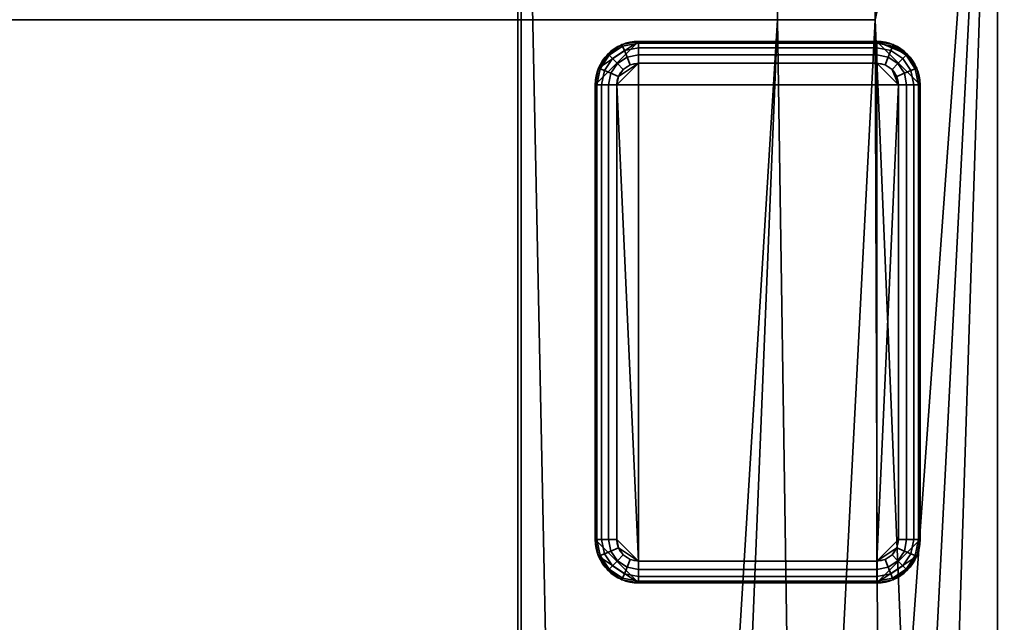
# Model space of a CAD drawing. Header units: millimetres. Extents: x -503 to 6703, y -110 to 249.
# Tile 589 of 656: x 1823 to 1869, y 175 to 203. Entities that reach past the tile are written whole.
import ezdxf

# ---------------------------------------------------------------- set-up
doc = ezdxf.new("R2010")
doc.units = ezdxf.units.MM
doc.layers.add('151', color=7, linetype='Continuous', true_color=0xffffff)

# ---------------------------------------------------------------- blocks, each defined once
blk = doc.blocks.new('UG_SURFACE_002')
at = {"layer": '151', "color": 252, "linetype": 'Continuous', "lineweight": 35}
for points in [[(2052.5, -9.3, 2212.25), (2052.5, 230.4, 2212.25), (947.5, 230.4, 2212.25), (947.5, -9.3, 2212.25)], [(1097.5, -9.3, 2062.25), (1097.5, 230.4, 2062.25), (1902.5, 230.4, 2062.25), (1902.5, -9.3, 2062.25)]]:
    blk.add_3dface(points, dxfattribs=at)
blk = doc.blocks.new('UG_SURFACE_169')
at = {"layer": '151', "color": 7, "linetype": 'Continuous', "lineweight": 35}
for points in [[(1846.65, 11.15, 2003.9), (1846.65, 229.15, 2003.9), (1153.35, 229.15, 2003.9), (1153.35, 11.15, 2003.9)], [(1153.5, 11.15, 2003.75), (1153.5, 229.15, 2003.75), (1846.5, 229.15, 2003.75), (1846.5, 11.15, 2003.75)], [(1846.5, 11.15, 2003.75), (1846.5, 229.15, 2003.75), (1846.65, 229.15, 2003.9), (1846.65, 11.15, 2003.9)]]:
    blk.add_3dface(points, dxfattribs=at)
blk = doc.blocks.new('UG_SURFACE_170')
at = {"layer": '151', "color": 41, "linetype": 'Continuous', "lineweight": 35}
for points in [[(1131.35, 67.5, 2025.9), (1868.65, 67.5, 2025.9), (1868.65, 229.15, 2025.9), (1131.35, 229.15, 2025.9)], [(1863, 229.15, 2020.25), (1863, 203.3, 2020.25), (1137, 203.3, 2020.25), (1137, 229.15, 2020.25)], [(1858.5, 203.3, 2015.75), (1858.5, 229.15, 2015.75), (1141.5, 229.15, 2015.75), (1141.5, 203.3, 2015.75)], [(1846.65, 229.15, 2003.9), (1846.65, 11.15, 2003.9), (1153.35, 11.15, 2003.9), (1153.35, 229.15, 2003.9)], [(1851, 19.5, 2008.25), (1846.65, 229.15, 2003.9), (1858.5, 229.15, 2015.75), (1858.5, 203.3, 2015.75)], [(1851, 19.5, 2008.25), (1851, 11.15, 2008.25), (1846.65, 11.15, 2003.9), (1846.65, 229.15, 2003.9)], [(1863, 203.3, 2020.25), (1863, 229.15, 2020.25), (1868.65, 229.15, 2025.9), (1868.65, 67.5, 2025.9)], [(1863, 203.3, 2020.25), (1858.5, 203.3, 2015.75), (1141.5, 203.3, 2015.75), (1137, 203.3, 2020.25)], [(1853.5, 19.5, 2010.75), (1851, 19.5, 2008.25), (1858.5, 203.3, 2015.75), (1860.5, 71, 2017.75)], [(1863.5, 71, 2020.75), (1860.5, 71, 2017.75), (1858.5, 203.3, 2015.75), (1863, 203.3, 2020.25)], [(1863.5, 71, 2020.75), (1863, 203.3, 2020.25), (1868.65, 67.5, 2025.9)]]:
    blk.add_3dface(points, dxfattribs=at)
blk = doc.blocks.new('UG_SURFACE_177')
at = {"layer": '151', "color": 7, "linetype": 'Continuous', "lineweight": 35}
for points in [[(1846.5, 11.15, -5.75), (1846.5, 229.15, -5.75), (1846.65, 229.15, -5.75), (1846.65, 11.15, -5.75)], [(1846.65, 11.15, 2003.9), (1846.65, 229.15, 2003.9), (1846.5, 229.15, 2003.75), (1846.5, 11.15, 2003.75)], [(1846.5, 11.15, 2003.75), (1846.5, 229.15, 2003.75), (1846.5, 229.15, -5.75), (1846.5, 11.15, -5.75)], [(1846.65, 11.15, -5.75), (1846.65, 229.15, -5.75), (1846.65, 229.15, 2003.9), (1846.65, 11.15, 2003.9)]]:
    blk.add_3dface(points, dxfattribs=at)
blk = doc.blocks.new('UG_SURFACE_180')
at = {"layer": '151', "color": 253, "linetype": 'Continuous', "lineweight": 35}
for points in [[(1850.227, 201.065, -5.75), (1850.075, 200.3, -5.75), (1852.075, 202.3, -5.75)], [(1850.075, 200.3, -5.75), (1850.075, 179.3, -5.75), (1852.075, 177.3, -5.75), (1852.075, 202.3, -5.75)], [(1852.075, 202.3, -5.75), (1851.31, 202.148, -5.75), (1850.661, 201.714, -5.75), (1850.227, 201.065, -5.75)], [(1851.31, 202.148, -5.75), (1851.31, 202.148, -6.75), (1850.661, 201.714, -6.75), (1850.661, 201.714, -5.75)], [(1851.339, 202.077, -7.133), (1850.715, 201.66, -7.133), (1850.661, 201.714, -6.75), (1851.31, 202.148, -6.75)], [(1851.422, 201.877, -7.457), (1850.868, 201.507, -7.457), (1850.715, 201.66, -7.133), (1851.339, 202.077, -7.133)], [(1852.075, 202.3, -5.75), (1852.075, 202.3, -6.75), (1851.31, 202.148, -6.75), (1851.31, 202.148, -5.75)], [(1852.075, 202.224, -7.133), (1851.339, 202.077, -7.133), (1851.31, 202.148, -6.75), (1852.075, 202.3, -6.75)], [(1852.075, 202.007, -7.457), (1851.422, 201.877, -7.457), (1851.339, 202.077, -7.133), (1852.075, 202.224, -7.133)], [(1852.075, 201.683, -7.674), (1851.546, 201.577, -7.674), (1851.422, 201.877, -7.457), (1852.075, 202.007, -7.457)], [(1863.075, 202.3, -6.75), (1852.075, 202.3, -6.75), (1852.075, 202.3, -5.75), (1863.075, 202.3, -5.75)], [(1852.075, 177.3, -5.75), (1863.075, 177.3, -5.75), (1863.075, 202.3, -5.75), (1852.075, 202.3, -5.75)], [(1852.075, 202.3, -6.75), (1863.075, 202.3, -6.75), (1863.075, 202.224, -7.133), (1852.075, 202.224, -7.133)], [(1852.075, 202.224, -7.133), (1863.075, 202.224, -7.133), (1863.075, 202.007, -7.457), (1852.075, 202.007, -7.457)], [(1852.075, 202.007, -7.457), (1863.075, 202.007, -7.457), (1863.075, 201.683, -7.674), (1852.075, 201.683, -7.674)], [(1863.075, 202.3, -5.75), (1865.075, 200.3, -5.75), (1864.923, 201.065, -5.75), (1864.489, 201.714, -5.75)], [(1865.075, 179.3, -5.75), (1865.075, 200.3, -5.75), (1863.075, 202.3, -5.75), (1863.075, 177.3, -5.75)], [(1864.489, 201.714, -5.75), (1863.84, 202.148, -5.75), (1863.075, 202.3, -5.75)], [(1863.84, 202.148, -5.75), (1863.84, 202.148, -6.75), (1863.075, 202.3, -6.75), (1863.075, 202.3, -5.75)], [(1863.811, 202.077, -7.133), (1863.075, 202.224, -7.133), (1863.075, 202.3, -6.75), (1863.84, 202.148, -6.75)], [(1863.728, 201.877, -7.457), (1863.075, 202.007, -7.457), (1863.075, 202.224, -7.133), (1863.811, 202.077, -7.133)], [(1863.604, 201.577, -7.674), (1863.075, 201.683, -7.674), (1863.075, 202.007, -7.457), (1863.728, 201.877, -7.457)], [(1864.282, 201.507, -7.457), (1863.728, 201.877, -7.457), (1863.811, 202.077, -7.133), (1864.435, 201.66, -7.133)], [(1864.435, 201.66, -7.133), (1863.811, 202.077, -7.133), (1863.84, 202.148, -6.75), (1864.489, 201.714, -6.75)], [(1864.489, 201.714, -5.75), (1864.489, 201.714, -6.75), (1863.84, 202.148, -6.75), (1863.84, 202.148, -5.75)], [(1850.661, 201.714, -5.75), (1850.661, 201.714, -6.75), (1850.227, 201.065, -6.75), (1850.227, 201.065, -5.75)], [(1850.715, 201.66, -7.133), (1850.298, 201.036, -7.133), (1850.227, 201.065, -6.75), (1850.661, 201.714, -6.75)], [(1850.868, 201.507, -7.457), (1850.498, 200.953, -7.457), (1850.298, 201.036, -7.133), (1850.715, 201.66, -7.133)], [(1851.097, 201.278, -7.674), (1850.798, 200.829, -7.674), (1850.498, 200.953, -7.457), (1850.868, 201.507, -7.457)], [(1851.546, 201.577, -7.674), (1851.097, 201.278, -7.674), (1850.868, 201.507, -7.457), (1851.422, 201.877, -7.457)], [(1851.692, 201.224, -7.75), (1851.368, 201.007, -7.75), (1851.097, 201.278, -7.674), (1851.546, 201.577, -7.674)], [(1852.075, 201.3, -7.75), (1851.692, 201.224, -7.75), (1851.546, 201.577, -7.674), (1852.075, 201.683, -7.674)], [(1852.075, 201.683, -7.674), (1863.075, 201.683, -7.674), (1863.075, 201.3, -7.75), (1852.075, 201.3, -7.75)], [(1863.458, 201.224, -7.75), (1863.075, 201.3, -7.75), (1863.075, 201.683, -7.674), (1863.604, 201.577, -7.674)], [(1863.782, 201.007, -7.75), (1863.458, 201.224, -7.75), (1863.604, 201.577, -7.674), (1864.053, 201.278, -7.674)], [(1864.053, 201.278, -7.674), (1863.604, 201.577, -7.674), (1863.728, 201.877, -7.457), (1864.282, 201.507, -7.457)], [(1864.352, 200.829, -7.674), (1864.053, 201.278, -7.674), (1864.282, 201.507, -7.457), (1864.652, 200.953, -7.457)], [(1864.652, 200.953, -7.457), (1864.282, 201.507, -7.457), (1864.435, 201.66, -7.133), (1864.852, 201.036, -7.133)], [(1864.852, 201.036, -7.133), (1864.435, 201.66, -7.133), (1864.489, 201.714, -6.75), (1864.923, 201.065, -6.75)], [(1864.923, 201.065, -5.75), (1864.923, 201.065, -6.75), (1864.489, 201.714, -6.75), (1864.489, 201.714, -5.75)], [(1850.227, 201.065, -5.75), (1850.227, 201.065, -6.75), (1850.075, 200.3, -6.75), (1850.075, 200.3, -5.75)], [(1850.298, 201.036, -7.133), (1850.151, 200.3, -7.133), (1850.075, 200.3, -6.75), (1850.227, 201.065, -6.75)], [(1850.498, 200.953, -7.457), (1850.368, 200.3, -7.457), (1850.151, 200.3, -7.133), (1850.298, 201.036, -7.133)], [(1851.368, 201.007, -7.75), (1851.151, 200.683, -7.75), (1850.798, 200.829, -7.674), (1851.097, 201.278, -7.674)], [(1852.075, 201.3, -7.75), (1851.075, 200.3, -7.75), (1851.151, 200.683, -7.75)], [(1852.075, 201.3, -7.75), (1863.075, 201.3, -7.75), (1864.075, 200.3, -7.75), (1851.075, 200.3, -7.75)], [(1851.151, 200.683, -7.75), (1851.368, 201.007, -7.75), (1851.692, 201.224, -7.75), (1852.075, 201.3, -7.75)], [(1864.075, 200.3, -7.75), (1863.075, 201.3, -7.75), (1863.458, 201.224, -7.75), (1863.782, 201.007, -7.75)], [(1863.999, 200.683, -7.75), (1863.782, 201.007, -7.75), (1864.053, 201.278, -7.674), (1864.352, 200.829, -7.674)], [(1863.782, 201.007, -7.75), (1863.999, 200.683, -7.75), (1864.075, 200.3, -7.75)], [(1864.782, 200.3, -7.457), (1864.652, 200.953, -7.457), (1864.852, 201.036, -7.133), (1864.999, 200.3, -7.133)], [(1864.999, 200.3, -7.133), (1864.852, 201.036, -7.133), (1864.923, 201.065, -6.75), (1865.075, 200.3, -6.75)], [(1865.075, 200.3, -5.75), (1865.075, 200.3, -6.75), (1864.923, 201.065, -6.75), (1864.923, 201.065, -5.75)], [(1850.798, 200.829, -7.674), (1850.692, 200.3, -7.674), (1850.368, 200.3, -7.457), (1850.498, 200.953, -7.457)], [(1851.151, 200.683, -7.75), (1851.075, 200.3, -7.75), (1850.692, 200.3, -7.674), (1850.798, 200.829, -7.674)], [(1864.075, 200.3, -7.75), (1863.999, 200.683, -7.75), (1864.352, 200.829, -7.674), (1864.458, 200.3, -7.674)], [(1864.458, 200.3, -7.674), (1864.352, 200.829, -7.674), (1864.652, 200.953, -7.457), (1864.782, 200.3, -7.457)], [(1850.075, 200.3, -6.75), (1850.075, 179.3, -6.75), (1850.075, 179.3, -5.75), (1850.075, 200.3, -5.75)], [(1850.075, 179.3, -6.75), (1850.075, 200.3, -6.75), (1850.151, 200.3, -7.133), (1850.151, 179.3, -7.133)], [(1850.151, 179.3, -7.133), (1850.151, 200.3, -7.133), (1850.368, 200.3, -7.457), (1850.368, 179.3, -7.457)], [(1850.368, 179.3, -7.457), (1850.368, 200.3, -7.457), (1850.692, 200.3, -7.674), (1850.692, 179.3, -7.674)], [(1850.692, 179.3, -7.674), (1850.692, 200.3, -7.674), (1851.075, 200.3, -7.75), (1851.075, 179.3, -7.75)], [(1863.075, 178.3, -7.75), (1852.075, 178.3, -7.75), (1851.075, 200.3, -7.75), (1864.075, 200.3, -7.75)], [(1851.075, 179.3, -7.75), (1851.075, 200.3, -7.75), (1852.075, 178.3, -7.75)], [(1863.075, 178.3, -7.75), (1864.075, 200.3, -7.75), (1864.075, 179.3, -7.75)], [(1864.458, 200.3, -7.674), (1864.458, 179.3, -7.674), (1864.075, 179.3, -7.75), (1864.075, 200.3, -7.75)], [(1864.782, 200.3, -7.457), (1864.782, 179.3, -7.457), (1864.458, 179.3, -7.674), (1864.458, 200.3, -7.674)], [(1864.999, 200.3, -7.133), (1864.999, 179.3, -7.133), (1864.782, 179.3, -7.457), (1864.782, 200.3, -7.457)], [(1865.075, 200.3, -6.75), (1865.075, 179.3, -6.75), (1864.999, 179.3, -7.133), (1864.999, 200.3, -7.133)], [(1865.075, 179.3, -6.75), (1865.075, 200.3, -6.75), (1865.075, 200.3, -5.75), (1865.075, 179.3, -5.75)], [(1850.075, 179.3, -5.75), (1850.075, 179.3, -6.75), (1850.227, 178.535, -6.75), (1850.227, 178.535, -5.75)], [(1850.151, 179.3, -7.133), (1850.298, 178.564, -7.133), (1850.227, 178.535, -6.75), (1850.075, 179.3, -6.75)], [(1852.075, 177.3, -5.75), (1850.075, 179.3, -5.75), (1850.227, 178.535, -5.75)], [(1850.368, 179.3, -7.457), (1850.498, 178.647, -7.457), (1850.298, 178.564, -7.133), (1850.151, 179.3, -7.133)], [(1850.692, 179.3, -7.674), (1850.798, 178.771, -7.674), (1850.498, 178.647, -7.457), (1850.368, 179.3, -7.457)], [(1851.075, 179.3, -7.75), (1851.151, 178.917, -7.75), (1850.798, 178.771, -7.674), (1850.692, 179.3, -7.674)], [(1851.151, 178.917, -7.75), (1851.075, 179.3, -7.75), (1852.075, 178.3, -7.75)], [(1864.923, 178.535, -5.75), (1865.075, 179.3, -5.75), (1863.075, 177.3, -5.75)], [(1863.075, 178.3, -7.75), (1864.075, 179.3, -7.75), (1863.999, 178.917, -7.75)], [(1863.999, 178.917, -7.75), (1864.075, 179.3, -7.75), (1864.458, 179.3, -7.674), (1864.352, 178.771, -7.674)], [(1864.352, 178.771, -7.674), (1864.458, 179.3, -7.674), (1864.782, 179.3, -7.457), (1864.652, 178.647, -7.457)], [(1864.652, 178.647, -7.457), (1864.782, 179.3, -7.457), (1864.999, 179.3, -7.133), (1864.852, 178.564, -7.133)], [(1864.852, 178.564, -7.133), (1864.999, 179.3, -7.133), (1865.075, 179.3, -6.75), (1864.923, 178.535, -6.75)], [(1864.923, 178.535, -5.75), (1864.923, 178.535, -6.75), (1865.075, 179.3, -6.75), (1865.075, 179.3, -5.75)], [(1850.798, 178.771, -7.674), (1851.097, 178.322, -7.674), (1850.868, 178.093, -7.457), (1850.498, 178.647, -7.457)], [(1851.151, 178.917, -7.75), (1851.368, 178.593, -7.75), (1851.097, 178.322, -7.674), (1850.798, 178.771, -7.674)], [(1852.075, 178.3, -7.75), (1851.692, 178.376, -7.75), (1851.368, 178.593, -7.75), (1851.151, 178.917, -7.75)], [(1863.999, 178.917, -7.75), (1863.782, 178.593, -7.75), (1863.458, 178.376, -7.75), (1863.075, 178.3, -7.75)], [(1863.782, 178.593, -7.75), (1863.999, 178.917, -7.75), (1864.352, 178.771, -7.674), (1864.053, 178.322, -7.674)], [(1864.053, 178.322, -7.674), (1864.352, 178.771, -7.674), (1864.652, 178.647, -7.457), (1864.282, 178.093, -7.457)], [(1850.298, 178.564, -7.133), (1850.715, 177.94, -7.133), (1850.661, 177.886, -6.75), (1850.227, 178.535, -6.75)], [(1850.227, 178.535, -5.75), (1850.227, 178.535, -6.75), (1850.661, 177.886, -6.75), (1850.661, 177.886, -5.75)], [(1850.227, 178.535, -5.75), (1850.661, 177.886, -5.75), (1851.31, 177.452, -5.75), (1852.075, 177.3, -5.75)], [(1850.498, 178.647, -7.457), (1850.868, 178.093, -7.457), (1850.715, 177.94, -7.133), (1850.298, 178.564, -7.133)], [(1851.097, 178.322, -7.674), (1851.546, 178.023, -7.674), (1851.422, 177.723, -7.457), (1850.868, 178.093, -7.457)], [(1851.368, 178.593, -7.75), (1851.692, 178.376, -7.75), (1851.546, 178.023, -7.674), (1851.097, 178.322, -7.674)], [(1851.692, 178.376, -7.75), (1852.075, 178.3, -7.75), (1852.075, 177.917, -7.674), (1851.546, 178.023, -7.674)], [(1863.075, 177.917, -7.674), (1852.075, 177.917, -7.674), (1852.075, 178.3, -7.75), (1863.075, 178.3, -7.75)], [(1863.075, 177.3, -5.75), (1863.84, 177.452, -5.75), (1864.489, 177.886, -5.75), (1864.923, 178.535, -5.75)], [(1863.075, 178.3, -7.75), (1863.458, 178.376, -7.75), (1863.604, 178.023, -7.674), (1863.075, 177.917, -7.674)], [(1863.458, 178.376, -7.75), (1863.782, 178.593, -7.75), (1864.053, 178.322, -7.674), (1863.604, 178.023, -7.674)], [(1863.604, 178.023, -7.674), (1864.053, 178.322, -7.674), (1864.282, 178.093, -7.457), (1863.728, 177.723, -7.457)], [(1864.282, 178.093, -7.457), (1864.652, 178.647, -7.457), (1864.852, 178.564, -7.133), (1864.435, 177.94, -7.133)], [(1864.435, 177.94, -7.133), (1864.852, 178.564, -7.133), (1864.923, 178.535, -6.75), (1864.489, 177.886, -6.75)], [(1864.489, 177.886, -5.75), (1864.489, 177.886, -6.75), (1864.923, 178.535, -6.75), (1864.923, 178.535, -5.75)], [(1850.715, 177.94, -7.133), (1851.339, 177.523, -7.133), (1851.31, 177.452, -6.75), (1850.661, 177.886, -6.75)], [(1850.661, 177.886, -5.75), (1850.661, 177.886, -6.75), (1851.31, 177.452, -6.75), (1851.31, 177.452, -5.75)], [(1850.868, 178.093, -7.457), (1851.422, 177.723, -7.457), (1851.339, 177.523, -7.133), (1850.715, 177.94, -7.133)], [(1851.546, 178.023, -7.674), (1852.075, 177.917, -7.674), (1852.075, 177.593, -7.457), (1851.422, 177.723, -7.457)], [(1863.075, 177.593, -7.457), (1852.075, 177.593, -7.457), (1852.075, 177.917, -7.674), (1863.075, 177.917, -7.674)], [(1863.075, 177.917, -7.674), (1863.604, 178.023, -7.674), (1863.728, 177.723, -7.457), (1863.075, 177.593, -7.457)], [(1863.728, 177.723, -7.457), (1864.282, 178.093, -7.457), (1864.435, 177.94, -7.133), (1863.811, 177.523, -7.133)], [(1863.811, 177.523, -7.133), (1864.435, 177.94, -7.133), (1864.489, 177.886, -6.75), (1863.84, 177.452, -6.75)], [(1863.84, 177.452, -5.75), (1863.84, 177.452, -6.75), (1864.489, 177.886, -6.75), (1864.489, 177.886, -5.75)], [(1851.339, 177.523, -7.133), (1852.075, 177.376, -7.133), (1852.075, 177.3, -6.75), (1851.31, 177.452, -6.75)], [(1851.31, 177.452, -5.75), (1851.31, 177.452, -6.75), (1852.075, 177.3, -6.75), (1852.075, 177.3, -5.75)], [(1851.422, 177.723, -7.457), (1852.075, 177.593, -7.457), (1852.075, 177.376, -7.133), (1851.339, 177.523, -7.133)], [(1863.075, 177.376, -7.133), (1852.075, 177.376, -7.133), (1852.075, 177.593, -7.457), (1863.075, 177.593, -7.457)], [(1863.075, 177.3, -6.75), (1852.075, 177.3, -6.75), (1852.075, 177.376, -7.133), (1863.075, 177.376, -7.133)], [(1863.075, 177.593, -7.457), (1863.728, 177.723, -7.457), (1863.811, 177.523, -7.133), (1863.075, 177.376, -7.133)], [(1863.075, 177.376, -7.133), (1863.811, 177.523, -7.133), (1863.84, 177.452, -6.75), (1863.075, 177.3, -6.75)], [(1863.075, 177.3, -5.75), (1863.075, 177.3, -6.75), (1863.84, 177.452, -6.75), (1863.84, 177.452, -5.75)], [(1852.075, 177.3, -6.75), (1863.075, 177.3, -6.75), (1863.075, 177.3, -5.75), (1852.075, 177.3, -5.75)]]:
    blk.add_3dface(points, dxfattribs=at)
blk = doc.blocks.new('UG_SURFACE_181')
at = {"layer": '151', "color": 41, "linetype": 'Continuous', "lineweight": 35}
for points in [[(1846.65, 229.15, -5.75), (1846.65, 11.15, -5.75), (1846.65, 11.15, 2003.9), (1846.65, 229.15, 2003.9)], [(1846.65, 11.15, -5.75), (1846.65, 229.15, -5.75), (1858.5, 229.15, -5.75), (1858.5, 203.3, -5.75)], [(1858.5, 203.3, 2015.75), (1858.5, 229.15, 2015.75), (1846.65, 229.15, 2003.9), (1851, 19.5, 2008.25)], [(1846.65, 229.15, 2003.9), (1846.65, 11.15, 2003.9), (1851, 11.15, 2008.25), (1851, 19.5, 2008.25)], [(1863, 203.3, 2020.25), (1853.5, 19.5, 2010.75), (1868.65, 229.15, 2025.9)], [(1860.5, 71, 2017.75), (1868.65, 229.15, 2025.9), (1853.5, 19.5, 2010.75)], [(1858.5, 203.3, -5.75), (1858.5, 229.15, -5.75), (1858.5, 229.15, 2015.75), (1858.5, 203.3, 2015.75)], [(1868.65, 229.15, 2025.9), (1860.5, 71, 2017.75), (1863.5, 71, 2020.75)], [(1863, 229.15, -5.75), (1863, 203.3, -5.75), (1863, 203.3, 2020.25), (1863, 229.15, 2020.25)], [(1863, 203.3, -5.75), (1863, 229.15, -5.75), (1868.65, 229.15, -5.75), (1863.5, 71, -5.75)], [(1868.65, 229.15, 2025.9), (1863, 229.15, 2020.25), (1863, 203.3, 2020.25)], [(1868.65, 229.15, -5.75), (1868.65, 67.5, -5.75), (1863.5, 67.5, -5.75), (1863.5, 71, -5.75)], [(1863.5, 71, 2020.75), (1863.5, 67.5, 2020.75), (1868.65, 67.5, 2025.9), (1868.65, 229.15, 2025.9)], [(1868.65, 67.5, 2025.9), (1868.65, 67.5, -5.75), (1868.65, 229.15, -5.75), (1868.65, 229.15, 2025.9)], [(1846.65, 11.15, -5.75), (1858.5, 203.3, -5.75), (1851, 19.5, -5.75)], [(1858.5, 203.3, -5.75), (1860.5, 71, -5.75), (1853.5, 19.5, -5.75), (1851, 19.5, -5.75)], [(1863, 203.3, 2020.25), (1858.5, 203.3, 2015.75), (1851, 19.5, 2008.25), (1853.5, 19.5, 2010.75)], [(1863, 203.3, 2020.25), (1863, 203.3, -5.75), (1858.5, 203.3, -5.75), (1858.5, 203.3, 2015.75)], [(1863.5, 71, -5.75), (1860.5, 71, -5.75), (1858.5, 203.3, -5.75), (1863, 203.3, -5.75)]]:
    blk.add_3dface(points, dxfattribs=at)

msp = doc.modelspace()

# ---------------------------------------------------------------- linework, layer by layer
at = {"layer": '151', "color": 251, "linetype": 'Continuous', "lineweight": -3, "true_color": 0x636466}
for p, q in [((1846.5, 11.15, 2003.75), (1846.5, 229.15, 2003.75)), ((1846.5, 11.15, 2003.75), (1846.5, 229.15, 2003.75)), ((1846.5, 11.15, -5.75), (1846.5, 229.15, -5.75)), ((1846.65, 11.15, 2003.9), (1846.65, 229.15, 2003.9)), ((1846.65, 11.15, 2003.9), (1846.65, 229.15, 2003.9)), ((1846.65, 229.15, 2003.9), (1846.65, 11.15, 2003.9)), ((1846.65, 11.15, -5.75), (1846.65, 229.15, -5.75)), ((1846.65, 229.15, 2003.9), (1846.65, 11.15, 2003.9)), ((1846.65, 229.15, -5.75), (1846.65, 11.15, -5.75)), ((1868.65, 67.5, 2025.9), (1868.65, 229.15, 2025.9)), ((1868.65, 67.5, -5.75), (1868.65, 229.15, -5.75)), ((1868.65, 67.5, 2025.9), (1868.65, 229.15, 2025.9)), ((1863.075, 202.3, -6.75), (1852.075, 202.3, -6.75)), ((1852.075, 202.3, -5.75), (1863.075, 202.3, -5.75)), ((1852.075, 202.3, -6.75), (1852.075, 202.3, -5.75)), ((1863.075, 202.3, -6.75), (1863.075, 202.3, -5.75)), ((1852.075, 201.3, -7.75), (1863.075, 201.3, -7.75)), ((1850.075, 200.3, -6.75), (1850.075, 179.3, -6.75)), ((1850.075, 179.3, -5.75), (1850.075, 200.3, -5.75)), ((1850.075, 200.3, -6.75), (1850.075, 200.3, -5.75)), ((1851.075, 179.3, -7.75), (1851.075, 200.3, -7.75)), ((1864.075, 200.3, -7.75), (1864.075, 179.3, -7.75)), ((1865.075, 179.3, -6.75), (1865.075, 200.3, -6.75)), ((1865.075, 200.3, -5.75), (1865.075, 179.3, -5.75)), ((1865.075, 200.3, -6.75), (1865.075, 200.3, -5.75)), ((1850.075, 179.3, -6.75), (1850.075, 179.3, -5.75)), ((1865.075, 179.3, -6.75), (1865.075, 179.3, -5.75)), ((1863.075, 178.3, -7.75), (1852.075, 178.3, -7.75)), ((1852.075, 177.3, -6.75), (1863.075, 177.3, -6.75)), ((1852.075, 177.3, -6.75), (1852.075, 177.3, -5.75)), ((1863.075, 177.3, -5.75), (1852.075, 177.3, -5.75)), ((1863.075, 177.3, -6.75), (1863.075, 177.3, -5.75))]:
    msp.add_line(p, q, dxfattribs=at)
for centre, start, end in [((1852.075, 200.3, -6.75), 90, 180), ((1863.075, 200.3, -6.75), 0, 90), ((1852.075, 179.3, -6.75), 180, 270), ((1863.075, 179.3, -6.75), 270, 360)]:
    msp.add_arc(centre, 2, start, end, dxfattribs=at)
at = {"layer": '151', "color": 251, "linetype": 'Continuous', "lineweight": -3, "true_color": 0x636466, "extrusion": (0, 0, -1)}
for centre, radius, start, end in [((-1852.075, 200.3, 5.75), 2, 360, 90), ((-1863.075, 200.3, 5.75), 2, 90, 180), ((-1852.075, 200.3, 7.75), 1, 360, 90), ((-1863.075, 200.3, 7.75), 1, 90, 180), ((-1852.075, 179.3, 5.75), 2, 270, 360), ((-1852.075, 179.3, 7.75), 1, 270, 0), ((-1863.075, 179.3, 5.75), 2, 180, 270), ((-1863.075, 179.3, 7.75), 1, 180, 270)]:
    msp.add_arc(centre, radius, start, end, dxfattribs=at)
at = {"layer": '151', "color": 251, "linetype": 'Continuous', "lineweight": -3, "true_color": 0x636466, "extrusion": (1, 0, 0)}
for centre, start, end in [((201.3, -6.75, 1852.075), 270, 0), ((201.3, -6.75, 1863.075), 270, 0), ((178.3, -6.75, 1852.075), 180, 270), ((178.3, -6.75, 1863.075), 180, 270)]:
    msp.add_arc(centre, 1, start, end, dxfattribs=at)
at = {"layer": '151', "color": 251, "linetype": 'Continuous', "lineweight": -3, "true_color": 0x636466, "extrusion": (0, 1, 0)}
for centre, start, end in [((-1851.075, -6.75, 200.3), 270, 0), ((-1864.075, -6.75, 200.3), 180, 270), ((-1851.075, -6.75, 179.3), 270, 0), ((-1864.075, -6.75, 179.3), 180, 270)]:
    msp.add_arc(centre, 1, start, end, dxfattribs=at)

# ---------------------------------------------------------------- block references
at = {"layer": '151', "color": 251, "linetype": 'Continuous', "lineweight": -3, "true_color": 0x636466}
for name in ['UG_SURFACE_169', 'UG_SURFACE_177', 'UG_SURFACE_002', 'UG_SURFACE_170', 'UG_SURFACE_181', 'UG_SURFACE_180']:
    msp.add_blockref(name, (0, 0), dxfattribs=at)

doc.saveas('drawing.dxf')
